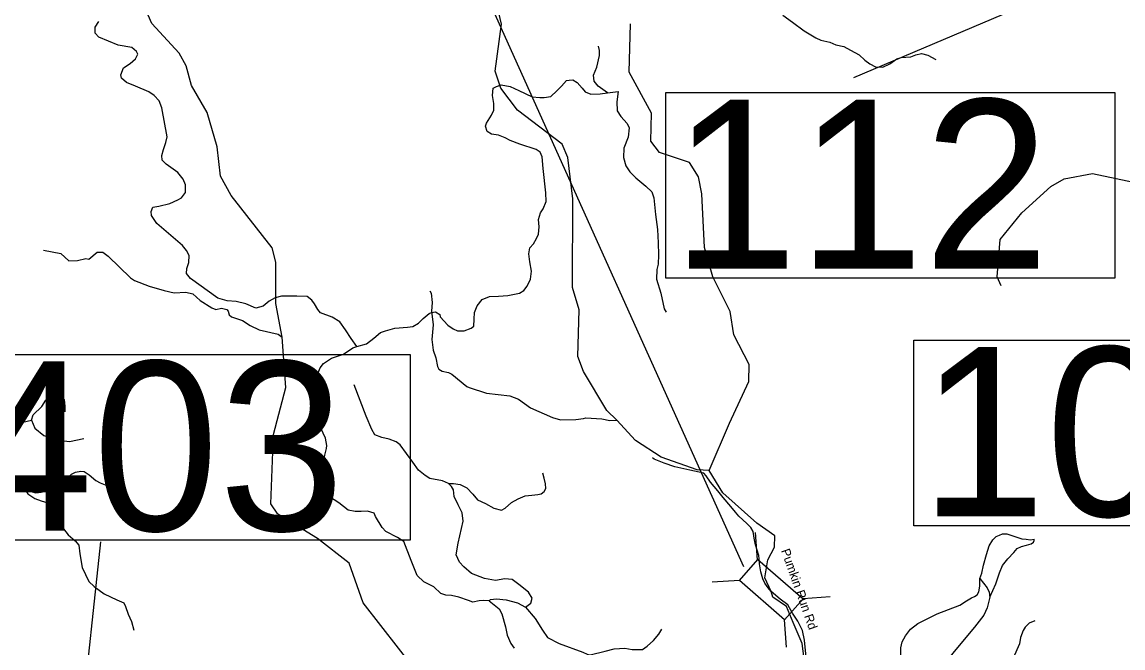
# Model space of a CAD drawing. Extents: x 1248089 to 1457196, y 820910 to 988753.
# Drawn here: x 1290590 to 1299700, y 900992 to 906173 of the extents above; entities that cross this region are included whole.
import ezdxf

# ---------------------------------------------------------------- set-up
doc = ezdxf.new("R2010")
doc.units = 0
for name, color, linetype in [('Exist Hydrographic Creek Single Shore', 7, 'Continuous'), ('Exist Hydrographic Misc Water Feature', 7, 'Continuous'), ('Exist Road Non-System Type 51', 7, 'Continuous'), ('Exist Road Secondary Structure Standard Bridge CELL', 7, 'Continuous'), ('Exist Road Secondary Structure Standard Bridge Number Label', 7, 'Continuous'), ('Exist Road Secondary Type 51 Attributed', 7, 'Continuous'), ('Exist Road Secondary Type 51 Label', 7, 'Continuous')]:
    doc.layers.add(name, color=color, linetype=linetype)

msp = doc.modelspace()

# ---------------------------------------------------------------- linework, layer by layer
at = {"layer": 'Exist Hydrographic Creek Single Shore'}
for points in [[(1296788.8, 901459.2), (1296736, 901573.3), (1296762.3, 901721.9), (1296816.5, 901827.8), (1296819.1, 901920.6), (1296669.3, 902026.6), (1296388.5, 902275.4), (1296276.4, 902461.5)], [(1297066.8, 900860.2), (1297046.2, 901030.7), (1296971.3, 901203.9), (1296915.3, 901334.7), (1296802.3, 901413.7), (1296788.8, 901459.2)]]:
    msp.add_lwpolyline(points, dxfattribs=at)
at = {"layer": 'Exist Hydrographic Misc Water Feature'}
for points in [[(1293850.5, 900803), (1293414.4, 901366.6), (1293297.4, 901693.9), (1293035.4, 901899.4), (1292706.4, 902099.8), (1292650.4, 902186.2), (1292672.3, 902760.3), (1292774.3, 903148.9), (1292742.2, 903564), (1292691.3, 903843.2), (1292691.3, 904184.6), (1292660.3, 904303.5), (1292321.3, 904737.1), (1292233.3, 904896.4), (1292206.2, 905139.9), (1292121.2, 905423.9), (1291993.3, 905646.4), (1291947.3, 905811.4), (1291891.3, 905914.3), (1291664.3, 906161.8), (1291490.2, 906559.3)], [(1296276.4, 902461.5), (1296176.5, 902466.8), (1295878.4, 902571.2), (1295665.5, 902710.1), (1295511.4, 902878.2), (1295429.5, 902957.8), (1295237.4, 903280.1), (1295190.4, 903405.8), (1295199.4, 903789.7), (1295146.4, 903974.6), (1295147.4, 904709.9), (1295105.4, 905052.1), (1295058.3, 905161.4), (1294690.3, 905444.6), (1294552.3, 905624.6), (1294506.3, 905766.7), (1294557.4, 906156.3), (1294527.3, 906285)], [(1296276.4, 902461.5), (1296444.5, 902852), (1296603.5, 903196.9), (1296606.5, 903338), (1296479.4, 903583.4), (1296450.4, 903777.7), (1296307.4, 904062.9), (1296238.4, 904307.2), (1296215.4, 904750.9), (1296186.4, 904892.7), (1296113.4, 905009), (1295865.4, 905092.7), (1295792.4, 905186.1), (1295798.3, 905419.1), (1295615.3, 905757.6), (1295625.4, 906157.9)], [(1298690.5, 903988.8), (1298659.4, 904065), (1298683.4, 904373.1), (1298863.5, 904592.7), (1299102.5, 904811.2), (1299212.5, 904874.6), (1299447.5, 904919.1)], [(1299447.5, 904919.1), (1299983.5, 904806.7), (1300618.5, 904508.3), (1300756.5, 904354.5), (1301118.5, 904130.6), (1301440.6, 903999.4), (1301538.6, 903912), (1301578.6, 903819.3), (1301606.5, 903618.5), (1301687.5, 903498.7), (1301794.6, 903431), (1302125.6, 903443.6), (1302547.5, 903547.1), (1302876.5, 903714.5), (1303280.6, 903870.6), (1303467.6, 904034.2), (1303795.6, 904484), (1304038.6, 904554.6), (1304107.6, 904628.7), (1304171.5, 904883.6)], [(1290768.5, 904285.5), (1290911.8, 904258.1), (1290978.5, 904195.9), (1291048.6, 904198.7), (1291119, 904214.5), (1291142.8, 904209.9), (1291212.4, 904268.4), (1291260.3, 904267.5), (1291303.7, 904236.2), (1291489.4, 904055.3), (1291521, 904035), (1291643.8, 903987.3), (1291767, 903950.4), (1291850.7, 903932.2), (1291946.7, 903936.1), (1292002.5, 903922.7), (1292063.1, 903869), (1292161.7, 903807), (1292193.5, 903794.1), (1292241.7, 903804.6), (1292285.5, 903793.9), (1292297.3, 903781.3), (1292304.5, 903749.2), (1292324, 903732.4), (1292415.4, 903702.7), (1292478.3, 903661.1), (1292553.6, 903626.8), (1292710.9, 903589.2), (1292742.2, 903564)], [(1293964.5, 903948.2), (1293976, 903928.2), (1293984.1, 903851.7), (1293978.4, 903780.5), (1293991.6, 903667.8), (1293982.6, 903545.7), (1293992.6, 903457.6), (1294014.9, 903393.1), (1294027.2, 903320.8), (1294038.7, 903299.9), (1294066.3, 903283.9), (1294118, 903272.2), (1294145.7, 903259.2), (1294271.3, 903156.6), (1294291.1, 903148), (1294434.1, 903102.5), (1294627.7, 903078.1), (1294699.1, 903052), (1294797.4, 902979.5), (1294979.6, 902898.7), (1295047.1, 902880.9), (1295171.3, 902884.1), (1295235.6, 902890.3), (1295255.7, 902898), (1295387.5, 902888.8), (1295455.3, 902875.2), (1295511.4, 902878.2)], [(1298969.2, 901217.4), (1298924.6, 901197), (1298889.8, 901165.7), (1298873.1, 901138.1), (1298851.7, 901078.6), (1298842.3, 901027.2), (1298791.5, 900908.3)]]:
    msp.add_lwpolyline(points, dxfattribs=at)
at = {"layer": 'Exist Road Non-System Type 51'}
msp.add_line((1295435.1, 905588.2), (1295523.2, 905597.6), dxfattribs=at)
for points in [[(1296884.9, 906229.4), (1296966.1, 906173), (1297063, 906100.9), (1297157, 906040.9), (1297199.9, 906022.9), (1297274.2, 906007.1), (1297323.8, 905984.5), (1297389.2, 905971), (1297445.5, 905939.4), (1297517.7, 905901.1), (1297562.8, 905858.2), (1297605.6, 905826.6), (1297652.9, 905801.8), (1297713.8, 905799.6), (1297770.1, 905826.6), (1297828.7, 905869.5), (1297864.8, 905878.5), (1297943.7, 905885.3), (1297986.5, 905901.1), (1298031.6, 905912.4), (1298085.7, 905898.8), (1298151, 905862.7)], [(1293361.6, 903488), (1293314.4, 903554.1), (1293267.3, 903626.6), (1293220.1, 903692.7), (1293157.1, 903730.5), (1293059.6, 903765.1), (1293037.6, 903793.4), (1293009.2, 903840.7), (1292987.2, 903872.2), (1292949.5, 903900.5), (1292864.5, 903903.7), (1292807.9, 903903.7), (1292738.7, 903903.7), (1292685.2, 903891.1), (1292634.8, 903862.7), (1292584.5, 903821.8), (1292524.7, 903806), (1292442.9, 903840.7), (1292361.1, 903859.6), (1292288.7, 903865.9), (1292210.1, 903887.9), (1291983.5, 904051.6), (1291952.1, 904092.5), (1291955.3, 904133.5), (1291971, 904183.8), (1291974.2, 904240.5), (1291952.1, 904281.4), (1291917.5, 904322.4), (1291706.7, 904505), (1291662.6, 904571.1), (1291659.5, 904605.8), (1291672.1, 904640.4), (1291722.4, 904649.9), (1291813.7, 904671.9), (1291879.8, 904700.2), (1291911.2, 904719.1), (1291942.7, 904763.2), (1291942.7, 904826.2), (1291923.8, 904873.4), (1291879.8, 904926.9), (1291782.2, 904996.2), (1291750.8, 905030.9), (1291747.6, 905068.6), (1291760.2, 905119), (1291779.1, 905175.7), (1291791.7, 905222.9), (1291747.6, 905462.2), (1291725.6, 905522.1), (1291684.7, 905566.1), (1291640.6, 905594.5), (1291530.5, 905641.7), (1291455, 905673.2), (1291414, 905707.8), (1291407.8, 905736.2), (1291429.8, 905792.9), (1291486.4, 905830.6), (1291530.5, 905868.4), (1291549.4, 905906.2), (1291536.8, 905928.3), (1291499, 905962.9), (1291385.7, 905981.8), (1291225.2, 906047.9), (1291196.9, 906079.4), (1291196.9, 906129.8), (1291225.2, 906177)], [(1295435.1, 905588.2), (1295356.5, 905641.7), (1295325, 905682.7), (1295318.7, 905733), (1295347, 905799.2), (1295369, 905896.8), (1295369, 905937.7), (1295359.6, 905972.3)], [(1294742.9, 903950.9), (1294771.2, 903985.5), (1294796.4, 904045.3), (1294805.8, 904111.4), (1294793.3, 904187), (1294783.8, 904253.1), (1294793.3, 904303.5), (1294821.6, 904338.2), (1294846.7, 904382.2), (1294862.5, 904416.9), (1294868.8, 904476.7), (1294862.5, 904539.7), (1294881.4, 904593.2), (1294903.4, 904627.8), (1294928.5, 904687.7), (1294925.4, 904760.1), (1294903.4, 904961.6), (1294893.9, 905056.1), (1294878.2, 905097), (1294843.6, 905119), (1294708.3, 905163.1), (1294629.6, 905191.5), (1294588.7, 905213.5), (1294532.1, 905235.5), (1294475.5, 905245), (1294437.7, 905267), (1294425.1, 905311.1), (1294434.6, 905336.3), (1294475.5, 905402.4), (1294494.3, 905443.4), (1294494.3, 905500), (1294481.8, 905566.2), (1294488.1, 905626), (1294516.4, 905638.6), (1294554.1, 905654.3), (1294629.6, 905638.6), (1294702, 905607.1), (1294812.1, 905553.6), (1294875.1, 905547.3), (1294909.7, 905547.3), (1294966.3, 905556.7), (1295016.6, 905603.9), (1295054.4, 905641.7), (1295095.3, 905689), (1295117.3, 905692.1), (1295148.8, 905695.3), (1295183.4, 905673.2), (1295224.3, 905626), (1295249.5, 905594.5), (1295296.7, 905575.6), (1295375.3, 905578.8), (1295435.1, 905588.2)], [(1295523.2, 905597.6), (1295510.6, 905512.6), (1295513.8, 905437.1), (1295545.2, 905389.8), (1295598.7, 905333.2), (1295614.5, 905298.5), (1295605, 905219.8), (1295570.4, 905128.5), (1295567.3, 905052.9), (1295586.1, 904983.6), (1295620.8, 904933.3), (1295668, 904882.9), (1295752.9, 904813.6), (1295800.1, 904766.4), (1295819, 904719.2), (1295831.6, 904580.6), (1295847.3, 904454.7), (1295853.6, 904344.5), (1295856.7, 904246.8), (1295853.6, 904168.1), (1295844.2, 904124), (1295841, 904045.3), (1295875.6, 903928.8), (1295903.9, 903799.7), (1295919.7, 903771.4)], [(1293361.6, 903488), (1293440.3, 903510), (1293500.1, 903557.3), (1293556.7, 903604.5), (1293597.6, 903617.1), (1293676.3, 903639.1), (1293780.1, 903648.6), (1293824.2, 903651.7), (1293871.4, 903680.1), (1293909.1, 903717.9), (1293959.5, 903761.9), (1293978.3, 903768.2), (1294012.9, 903774.5), (1294047.6, 903752.5), (1294050.7, 903733.6), (1294113.6, 903664.3), (1294157.7, 903632.8), (1294192.3, 903617.1), (1294248.9, 903617.1), (1294305.6, 903639.1), (1294327.6, 903654.9), (1294330.7, 903714.7), (1294333.9, 903768.2), (1294355.9, 903824.9), (1294396.8, 903875.3), (1294459.7, 903900.5), (1294532.1, 903903.6), (1294610.8, 903909.9), (1294664.3, 903919.4), (1294705.2, 903928.8), (1294742.9, 903950.9)], [(1294456.6, 901381.5), (1294406.2, 901384.7), (1294371.6, 901381.5), (1294321.3, 901372.1), (1294283.5, 901384.7), (1294204.9, 901413), (1294145.1, 901425.6), (1294097.9, 901428.7), (1294057, 901444.5), (1293997.2, 901498), (1293915.4, 901538.9), (1293858.8, 901592.5), (1293811.6, 901715.3), (1293748.6, 901872.7), (1293698.3, 901907.3), (1293600.8, 901957.7), (1293569.3, 901989.2), (1293515.8, 902080.5), (1293503.2, 902108.9), (1293449.7, 902124.6), (1293396.3, 902121.5), (1293345.9, 902121.5), (1293289.3, 902134.1), (1293210.6, 902193.9), (1293135.1, 902244.3), (1293081.6, 902263.1), (1293050.1, 902300.9), (1293050.1, 902345), (1293059.6, 902420.6), (1293081.6, 902511.9), (1293097.3, 902587.5), (1293109.9, 902644.1), (1293113.1, 902669.3), (1293100.5, 902729.2), (1293047, 902848.8), (1293018.7, 902952.7), (1293006.1, 903037.7), (1293009.2, 903088.1), (1293025, 903185.7), (1293034.4, 903255), (1293056.4, 903311.7), (1293084.8, 903346.3), (1293150.8, 903390.4), (1293251.5, 903425), (1293327, 903475.4), (1293361.6, 903488)], [(1294755.5, 901331.1), (1294799.5, 901362.6), (1294812.1, 901403.5), (1294780.7, 901453.9), (1294702, 901516.9), (1294645.4, 901557.8), (1294585.6, 901564.1), (1294506.9, 901551.5), (1294415.7, 901567.3), (1294308.7, 901608.2), (1294245.8, 901664.9), (1294211.2, 901702.7), (1294182.9, 901762.5), (1294198.6, 901860.1), (1294239.5, 902042.7), (1294233.2, 902112), (1294198.6, 902178.1), (1294167.1, 902247.4), (1294160.8, 902300.9), (1294145.1, 902329.3), (1294119.9, 902354.5), (1294069.6, 902376.5), (1293965.8, 902395.4), (1293924.8, 902420.6), (1293871.4, 902464.7), (1293824.2, 902530.8), (1293720.3, 902672.5), (1293685.7, 902697.7), (1293629.1, 902719.7), (1293566.2, 902735.5), (1293509.5, 902757.5), (1293484.4, 902801.6), (1293437.2, 902911.8), (1293339.6, 903170)], [(1290668.3, 902877), (1290684, 902921.1), (1290753.2, 902990.3), (1290787.8, 903043.9), (1290816.2, 903059.6), (1290857.1, 903069.1), (1290907.4, 903065.9), (1290938.9, 903050.2), (1290945.2, 902993.5), (1290945.2, 902946.3)], [(1289916.2, 902543.1), (1290007.4, 902442.4), (1290054.7, 902420.3), (1290098.7, 902429.8), (1290123.9, 902467.6), (1290158.5, 902584.1), (1290177.4, 902634.5), (1290199.4, 902681.7), (1290249.7, 902725.8), (1290293.8, 902722.7), (1290369.3, 902769.9), (1290410.2, 902804.5), (1290498.3, 902829.7), (1290595.9, 902861.2), (1290633.7, 902870.7), (1290668.3, 902877)], [(1290668.3, 902877), (1290696.6, 902810.8), (1290772.1, 902751), (1290869.7, 902716.4), (1290982.9, 902700.6), (1291102.5, 902725.8)], [(1290617.9, 902300.7), (1290706, 902275.5), (1290750.1, 902281.8), (1290819.3, 902300.7), (1290913.7, 902347.9), (1290951.5, 902382.5), (1290998.7, 902429.8), (1291033.3, 902448.7), (1291077.3, 902455), (1291105.7, 902451.8), (1291146.6, 902426.6), (1291200.1, 902379.4), (1291237.8, 902360.5), (1291291.3, 902338.5), (1291351.1, 902357.3)], [(1290570.7, 902392), (1290617.9, 902300.7), (1290639.9, 902269.2), (1290696.6, 902228.2), (1290750.1, 902209.3), (1290847.6, 902181), (1290882.2, 902152.6), (1290888.5, 902096), (1290913.7, 902004.6), (1290973.5, 901929.1), (1291030.1, 901878.7), (1291061.6, 901844), (1291067.9, 901771.6), (1291086.8, 901658.2), (1291143.4, 901541.7), (1291187.5, 901500.8), (1291269.3, 901440.9), (1291376.3, 901390.5), (1291432.9, 901365.3), (1291445.5, 901337)], [(1294119.9, 902354.5), (1294160.8, 902354.5), (1294214.3, 902345), (1294271, 902316.7), (1294321.3, 902266.3), (1294359.1, 902219.1), (1294425.1, 902187.6), (1294494.3, 902149.8), (1294557.3, 902134.1), (1294588.7, 902149.8), (1294639.1, 902197), (1294695.7, 902225.4), (1294752.3, 902250.6), (1294809, 902256.9), (1294859.3, 902263.1), (1294884.5, 902269.4), (1294909.7, 902288.3), (1294925.4, 902313.5), (1294922.3, 902351.3), (1294909.7, 902398.5), (1294900.2, 902439.5)], [(1298516.1, 901566.3), (1298532, 901610.9), (1298546.1, 901677.7), (1298570.9, 901766.8), (1298592.1, 901837), (1298623.8, 901888.4), (1298650.3, 901915.8), (1298676.8, 901926.1), (1298701.5, 901938.1), (1298738.6, 901936.4), (1298779.2, 901922.7), (1298828.7, 901907.3), (1298864, 901897), (1298899.3, 901891.9), (1298934.6, 901888.4), (1298964.6, 901893.6)], [(1298599.1, 901413.9), (1298646.8, 901523.5), (1298678.6, 901614.3), (1298703.3, 901674.3), (1298745.7, 901730.8), (1298796.9, 901783.9), (1298823.4, 901814.8), (1298860.5, 901833.6), (1298901.1, 901842.2), (1298939.9, 901854.2), (1298959.3, 901867.9), (1298964.6, 901881.6), (1298964.6, 901893.6)], [(1297861.9, 900871.6), (1297861.9, 900993.2), (1297872.5, 901044.6), (1297900.8, 901094.3), (1297941.4, 901147.4), (1298001.4, 901193.7), (1298163, 901275.1), (1298350.1, 901347), (1298404.9, 901381.3), (1298445.5, 901408.7), (1298472, 901419), (1298493.2, 901432.7), (1298507.3, 901458.4), (1298516.1, 901502.9), (1298516.1, 901566.3)], [(1298516.1, 901566.3), (1298576.2, 901491), (1298593.8, 901453.3), (1298599.1, 901413.9)], [(1294456.6, 901381.5), (1294466, 901394.1), (1294516.4, 901400.4), (1294595, 901391), (1294689.4, 901365.8), (1294755.5, 901331.1)], [(1294456.6, 901381.5), (1294537.2, 901316.5), (1294559.2, 901275.6), (1294590.7, 901168.5), (1294603.3, 901099.2), (1294634.7, 901030), (1294663.1, 900992.2)], [(1298599.1, 901413.9), (1298576.2, 901324.8), (1298547.9, 901264.8), (1298472, 901165.4), (1298373.1, 901047.2), (1298291.9, 900949.6), (1298238.9, 900879.3), (1298201.8, 900810.8), (1298171.8, 900752.5), (1298119.7, 900690)], [(1291445.5, 901337), (1291467.5, 901270.9), (1291495.9, 901211), (1291514.7, 901138.6)], [(1294755.5, 901331.1), (1294837.3, 901236.7), (1294897.1, 901139.1), (1294938, 901079.2), (1295035.5, 901028.9), (1295230.6, 900956.4), (1295265.2, 900940.7), (1295290.4, 900934.4), (1295416.2, 900965.9), (1295488.6, 900984.8), (1295576.7, 900991.1), (1295639.6, 900978.5), (1295724.6, 900978.5), (1295762.3, 901006.8), (1295815.8, 901054), (1295859.9, 901107.6), (1295885.1, 901148.5)]]:
    msp.add_lwpolyline(points, dxfattribs=at)
at = {"layer": 'Exist Road Secondary Structure Standard Bridge CELL'}
for p, q in [((1296675.6, 901722.5), (1296659.9, 901948.3)), ((1296527.1, 901551.7), (1296301.3, 901535.9)), ((1297278.3, 901416.1), (1297052.5, 901400.3)), ((1296916.3, 900999.7), (1296900.5, 901225.6))]:
    msp.add_line(p, q, dxfattribs=at)
msp.add_lwpolyline([(1296900.5, 901225.6), (1296526.4, 901550.9), (1296678.3, 901725.6), (1297052.5, 901400.3)], close=True, dxfattribs=at)
at = {"layer": 'Exist Road Secondary Structure Standard Bridge Number Label'}
msp.add_line((1296562.8, 901663.2), (1293891.8, 907596), dxfattribs=at)
for points in [[(1302764.8, 907239.2), (1300346.4, 906933.7), (1297469.9, 905711.8)], [(1292231.5, 895818.2), (1291284.5, 897218.2), (1291078.6, 900347.5), (1291243.3, 901871)]]:
    msp.add_lwpolyline(points, dxfattribs=at)
for points in [[(1295917.4, 905589.1), (1299633.3, 905589.1), (1299633.3, 904052.6), (1295917.4, 904052.6)], [(1297969.9, 903540.7), (1301685.8, 903540.7), (1301685.8, 902004.2), (1297969.9, 902004.2)], [(1290085.3, 903421.6), (1293801.2, 903421.6), (1293801.2, 901885.1), (1290085.3, 901885.1)]]:
    msp.add_lwpolyline(points, close=True, dxfattribs=at)
at = {"layer": 'Exist Road Secondary Type 51 Attributed'}
for points in [[(1296788.8, 901459.2), (1296763.6, 901490.1), (1296737.1, 901529.5), (1296719.4, 901563.8), (1296703.6, 901622), (1296692.1, 901689.7), (1296688.5, 901730.8), (1296686.8, 901756.5), (1296672.7, 901802.8), (1296660.3, 901845.6), (1296647.9, 901900.4), (1296640.9, 901955.3), (1296620.6, 901990.4), (1296588.8, 902022.9), (1296521.7, 902084.6), (1296493.4, 902115.4), (1296456.3, 902163.4), (1296392.8, 902238.8), (1296346.9, 902291.9), (1296287.7, 902364.7), (1296250.6, 902417.8), (1296230.4, 902440.1), (1296116.5, 902463.6), (1295990.8, 902492.1), (1295903.6, 902520.7), (1295821.5, 902554.2), (1295806.5, 902565.8)], [(1297087, 900833.2), (1297063.7, 901056.3), (1297048.2, 901137.8), (1297009.4, 901215.4), (1296964.8, 901279.4), (1296928, 901349.2), (1296862.1, 901397.7), (1296788.8, 901459.2)]]:
    msp.add_lwpolyline(points, dxfattribs=at)

# ---------------------------------------------------------------- texts
at = {"layer": 'Exist Road Secondary Structure Standard Bridge Number Label'}
for s, p in [('112', (1295967.6, 904131.7)), ('106', (1298020, 902083.3)), ('403', (1290135.5, 901964.2))]:
    msp.add_text(s, height=1400, dxfattribs=at).set_placement(p)
at = {"layer": 'Exist Road Secondary Type 51 Label'}
msp.add_text('Pumkin Run Rd', height=75, rotation=289.41344, dxfattribs=at).set_placement((1296869.4, 901798.8))

doc.saveas('drawing.dxf')
